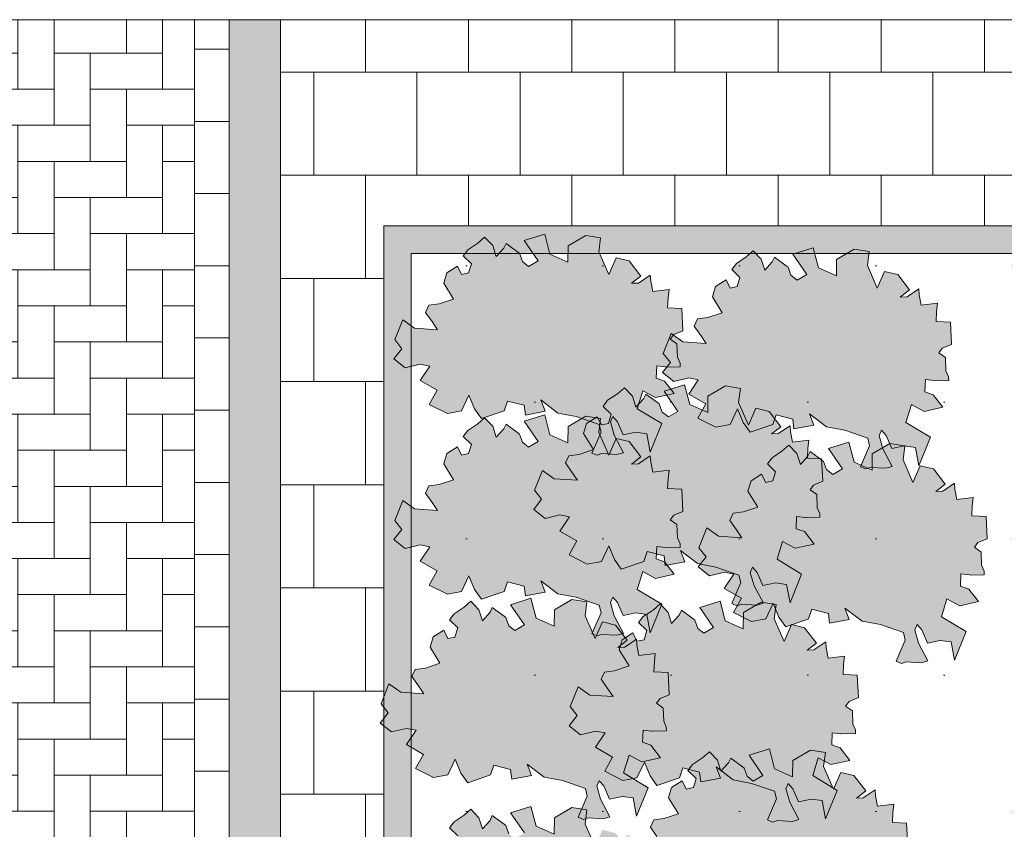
# Model space of a CAD drawing. Header units: metres. Extents: x 92403 to 95147, y 464428 to 465602.
# Tile 287 of 568: x 92443.31 to 92446.17, y 465222.85 to 465225.21. Entities that reach past the tile are written whole.
import ezdxf

# ---------------------------------------------------------------- set-up
doc = ezdxf.new("R2010")
doc.units = ezdxf.units.M
doc.layers.add('N-RO-GR-GROENSTROOK-A', color=7, linetype='CONTINUOUS', lineweight=0, true_color=0x5de817, transparency=0.7)
doc.layers.add('X-XX-AL-RMB - profiel', color=7, linetype='CONTINUOUS', lineweight=9)
pattern_1 = [(90, (-83.78827, 232.85547), (-0.15, 0.3), [0.3, -0.3]), (180, (-83.78827, 232.85547), (-4e-17, -0.3), [])]

msp = doc.modelspace()

# ---------------------------------------------------------------- hatches: boundary and pattern name
at = {"layer": 'N-RO-GR-GROENSTROOK-A', "transparency": 33554508}
h = msp.add_hatch(color=256, dxfattribs=at)
h.dxf.hatch_style = 1
h.paths.add_polyline_path([(92444.871668, 465224.0641), (92444.924848, 465224.053965), (92444.991726, 465224.030959), (92444.997102, 465224.008964), (92444.970759, 465223.947851), (92444.986037, 465223.941265), (92444.999797, 465223.945991), (92445.043355, 465223.943201), (92445.06277, 465223.948686), (92445.035764, 465223.999759), (92445.024793, 465224.038591), (92445.031379, 465224.053869), (92445.044969, 465224.03842), (92445.061594, 465224.000347), (92445.097978, 465224.008109), (92445.130223, 465224.003801), (92445.140263, 465223.95045), (92445.174065, 465224.033509), (92445.10253, 465224.076573), (92445.118486, 465224.12841), (92445.155632, 465224.108865), (92445.21023, 465224.120768), (92445.182103, 465224.157037), (92445.157757, 465224.165652), (92445.159247, 465224.201204), (92445.184733, 465224.198244), (92445.186798, 465224.198004), (92445.227028, 465224.198887), (92445.226794, 465224.209528), (92445.219086, 465224.226585), (92445.217835, 465224.265002), (92445.198393, 465224.27891), (92445.208585, 465224.292493), (92445.23532, 465224.303681), (92445.232061, 465224.36863), (92445.190782, 465224.37036), (92445.191993, 465224.399246), (92445.194834, 465224.423612), (92445.147256, 465224.41775), (92445.14149, 465224.447714), (92445.140407, 465224.465305), (92445.106152, 465224.442255), (92445.086091, 465224.441394), (92445.113227, 465224.462123), (92445.079197, 465224.506496), (92445.040843, 465224.515959), (92445.019545, 465224.466965), (92444.990843, 465224.532981), (92444.995938, 465224.573881), (92444.952542, 465224.580937), (92444.901344, 465224.550742), (92444.900919, 465224.503361), (92444.84858, 465224.526635), (92444.833309, 465224.584232), (92444.774014, 465224.565636), (92444.814468, 465224.506984), (92444.78648, 465224.490743), (92444.768595, 465224.504586), (92444.759981, 465224.528646), (92444.754931, 465224.532262), (92444.720875, 465224.557388), (92444.714318, 465224.543653), (92444.692227, 465224.519177), (92444.682124, 465224.551156), (92444.658706, 465224.575706), (92444.638728, 465224.558212), (92444.609846, 465224.539259), (92444.596618, 465224.521482), (92444.620361, 465224.49849), (92444.612218, 465224.471728), (92444.591749, 465224.467348), (92444.579754, 465224.491419), (92444.549022, 465224.471757), (92444.539985, 465224.442283), (92444.568713, 465224.395513), (92444.526777, 465224.381558), (92444.496962, 465224.37757), (92444.487254, 465224.356897), (92444.506408, 465224.329907), (92444.52207, 465224.306468), (92444.454642, 465224.310996), (92444.420548, 465224.335207), (92444.397325, 465224.277521), (92444.418069, 465224.251251), (92444.39498, 465224.221579), (92444.42796, 465224.195581), (92444.471311, 465224.206073), (92444.499168, 465224.200584), (92444.47115, 465224.158812), (92444.520674, 465224.130418), (92444.497887, 465224.089343), (92444.550343, 465224.06266), (92444.591761, 465224.070482), (92444.613177, 465224.116067), (92444.629701, 465224.075963), (92444.64959, 465224.047895), (92444.715556, 465224.070532), (92444.725334, 465224.099059), (92444.773962, 465224.086546), (92444.777203, 465224.05839), (92444.834606, 465224.069078), (92444.821946, 465224.10208), (92444.871681, 465224.064116)])
h = msp.add_hatch(color=256, dxfattribs=at)
h.dxf.hatch_style = 1
h.paths.add_polyline_path([(92445.652447, 465224.02429), (92445.705627, 465224.014154), (92445.772504, 465223.991149), (92445.777881, 465223.969154), (92445.751537, 465223.908041), (92445.766815, 465223.901454), (92445.780575, 465223.90618), (92445.824133, 465223.90339), (92445.843549, 465223.908875), (92445.816542, 465223.959948), (92445.805572, 465223.99878), (92445.812158, 465224.014058), (92445.825747, 465223.998609), (92445.842373, 465223.960537), (92445.878756, 465223.968299), (92445.911002, 465223.963991), (92445.921041, 465223.910639), (92445.954843, 465223.993699), (92445.883309, 465224.036763), (92445.899265, 465224.088599), (92445.93641, 465224.069054), (92445.991009, 465224.080958), (92445.962881, 465224.117227), (92445.938535, 465224.125842), (92445.940025, 465224.161394), (92445.965512, 465224.158433), (92445.967577, 465224.158193), (92446.007806, 465224.159077), (92446.007572, 465224.169717), (92445.999864, 465224.186775), (92445.998614, 465224.225192), (92445.979171, 465224.2391), (92445.989363, 465224.252683), (92446.016099, 465224.26387), (92446.012839, 465224.32882), (92445.971561, 465224.33055), (92445.972771, 465224.359436), (92445.975613, 465224.383802), (92445.928035, 465224.377939), (92445.922269, 465224.407903), (92445.921185, 465224.425494), (92445.886931, 465224.402445), (92445.866869, 465224.401583), (92445.894005, 465224.422312), (92445.859975, 465224.466685), (92445.821621, 465224.476149), (92445.800323, 465224.427155), (92445.771622, 465224.493171), (92445.776716, 465224.534071), (92445.733321, 465224.541127), (92445.682122, 465224.510932), (92445.681697, 465224.463551), (92445.629358, 465224.486825), (92445.614087, 465224.544422), (92445.554793, 465224.525826), (92445.595246, 465224.467174), (92445.567258, 465224.450932), (92445.549374, 465224.464775), (92445.540759, 465224.488836), (92445.53571, 465224.492451), (92445.501653, 465224.517578), (92445.495096, 465224.503843), (92445.473005, 465224.479367), (92445.462902, 465224.511346), (92445.439484, 465224.535896), (92445.419506, 465224.518402), (92445.390625, 465224.499448), (92445.377396, 465224.481672), (92445.401139, 465224.458679), (92445.392996, 465224.431917), (92445.372527, 465224.427537), (92445.360532, 465224.451608), (92445.329801, 465224.431947), (92445.320763, 465224.402472), (92445.349491, 465224.355703), (92445.307556, 465224.341748), (92445.277741, 465224.33776), (92445.268032, 465224.317086), (92445.287186, 465224.290096), (92445.302848, 465224.266657), (92445.23542, 465224.271185), (92445.201326, 465224.295397), (92445.178103, 465224.237711), (92445.198848, 465224.21144), (92445.175759, 465224.181769), (92445.208738, 465224.155771), (92445.252089, 465224.166262), (92445.279946, 465224.160774), (92445.251929, 465224.119001), (92445.301452, 465224.090608), (92445.278665, 465224.049532), (92445.331121, 465224.022849), (92445.37254, 465224.030672), (92445.393955, 465224.076256), (92445.410479, 465224.036152), (92445.430369, 465224.008084), (92445.496334, 465224.030721), (92445.506112, 465224.059248), (92445.55474, 465224.046735), (92445.557982, 465224.018579), (92445.615385, 465224.029267), (92445.602724, 465224.06227), (92445.652459, 465224.024306)])
h = msp.add_hatch(color=256, dxfattribs=at)
h.dxf.hatch_style = 1
h.paths.add_polyline_path([(92445.277993, 465223.626174), (92445.331173, 465223.616038), (92445.39805, 465223.593033), (92445.403427, 465223.571038), (92445.377083, 465223.509924), (92445.392361, 465223.503338), (92445.406121, 465223.508064), (92445.449679, 465223.505274), (92445.469095, 465223.510759), (92445.442088, 465223.561832), (92445.431118, 465223.600664), (92445.437703, 465223.615942), (92445.451293, 465223.600493), (92445.467918, 465223.56242), (92445.504302, 465223.570183), (92445.536548, 465223.565874), (92445.546587, 465223.512523), (92445.580389, 465223.595583), (92445.508855, 465223.638647), (92445.524811, 465223.690483), (92445.561956, 465223.670938), (92445.616554, 465223.682841), (92445.588427, 465223.719111), (92445.564081, 465223.727725), (92445.565571, 465223.763277), (92445.591058, 465223.760317), (92445.593123, 465223.760077), (92445.633352, 465223.760961), (92445.633118, 465223.771601), (92445.62541, 465223.788659), (92445.624159, 465223.827075), (92445.604717, 465223.840984), (92445.614909, 465223.854567), (92445.641645, 465223.865754), (92445.638385, 465223.930704), (92445.597106, 465223.932434), (92445.598317, 465223.96132), (92445.601159, 465223.985686), (92445.553581, 465223.979823), (92445.547814, 465224.009787), (92445.546731, 465224.027378), (92445.512476, 465224.004329), (92445.492415, 465224.003467), (92445.519551, 465224.024196), (92445.485521, 465224.068569), (92445.447167, 465224.078033), (92445.425869, 465224.029039), (92445.397167, 465224.095055), (92445.402262, 465224.135955), (92445.358867, 465224.143011), (92445.307668, 465224.112815), (92445.307243, 465224.065435), (92445.254904, 465224.088709), (92445.239633, 465224.146305), (92445.180339, 465224.12771), (92445.220792, 465224.069058), (92445.192804, 465224.052816), (92445.174919, 465224.066659), (92445.166305, 465224.090719), (92445.161255, 465224.094335), (92445.127199, 465224.119462), (92445.120642, 465224.105727), (92445.098551, 465224.081251), (92445.088448, 465224.11323), (92445.06503, 465224.137779), (92445.045052, 465224.120286), (92445.01617, 465224.101332), (92445.002942, 465224.083555), (92445.026685, 465224.060563), (92445.018542, 465224.033801), (92444.998073, 465224.029421), (92444.986078, 465224.053492), (92444.955346, 465224.033831), (92444.946309, 465224.004356), (92444.975037, 465223.957587), (92444.933102, 465223.943632), (92444.903287, 465223.939644), (92444.893578, 465223.91897), (92444.912732, 465223.89198), (92444.928394, 465223.868541), (92444.860966, 465223.873069), (92444.826872, 465223.897281), (92444.803649, 465223.839595), (92444.824394, 465223.813324), (92444.801304, 465223.783653), (92444.834284, 465223.757655), (92444.877635, 465223.768146), (92444.905492, 465223.762658), (92444.877475, 465223.720885), (92444.926998, 465223.692492), (92444.904211, 465223.651416), (92444.956667, 465223.624733), (92444.998086, 465223.632556), (92445.019501, 465223.67814), (92445.036025, 465223.638036), (92445.055914, 465223.609968), (92445.12188, 465223.632605), (92445.131658, 465223.661132), (92445.180286, 465223.648619), (92445.183528, 465223.620463), (92445.24093, 465223.631151), (92445.22827, 465223.664154), (92445.278005, 465223.62619)])
h = msp.add_hatch(color=256, dxfattribs=at)
h.dxf.hatch_style = 1
h.paths.add_polyline_path([(92444.871668, 465223.538588), (92444.924848, 465223.528452), (92444.991726, 465223.505447), (92444.997102, 465223.483452), (92444.970759, 465223.422339), (92444.986037, 465223.415752), (92444.999797, 465223.420478), (92445.043355, 465223.417688), (92445.06277, 465223.423173), (92445.035764, 465223.474246), (92445.024793, 465223.513078), (92445.031379, 465223.528356), (92445.044969, 465223.512907), (92445.061594, 465223.474835), (92445.097978, 465223.482597), (92445.130223, 465223.478289), (92445.140263, 465223.424937), (92445.174065, 465223.507997), (92445.10253, 465223.551061), (92445.118486, 465223.602897), (92445.155632, 465223.583352), (92445.21023, 465223.595256), (92445.182103, 465223.631525), (92445.157757, 465223.640139), (92445.159247, 465223.675691), (92445.184733, 465223.672731), (92445.186798, 465223.672491), (92445.227028, 465223.673375), (92445.226794, 465223.684015), (92445.219086, 465223.701073), (92445.217835, 465223.739489), (92445.198393, 465223.753398), (92445.208585, 465223.766981), (92445.23532, 465223.778168), (92445.232061, 465223.843118), (92445.190782, 465223.844848), (92445.191993, 465223.873734), (92445.194834, 465223.8981), (92445.147256, 465223.892237), (92445.14149, 465223.922201), (92445.140407, 465223.939792), (92445.106152, 465223.916743), (92445.086091, 465223.915881), (92445.113227, 465223.93661), (92445.079197, 465223.980983), (92445.040843, 465223.990447), (92445.019545, 465223.941453), (92444.990843, 465224.007469), (92444.995938, 465224.048369), (92444.952542, 465224.055425), (92444.901344, 465224.025229), (92444.900919, 465223.977849), (92444.84858, 465224.001123), (92444.833309, 465224.05872), (92444.774014, 465224.040124), (92444.814468, 465223.981472), (92444.78648, 465223.96523), (92444.768595, 465223.979073), (92444.759981, 465224.003133), (92444.754931, 465224.006749), (92444.720875, 465224.031876), (92444.714318, 465224.018141), (92444.692227, 465223.993665), (92444.682124, 465224.025644), (92444.658706, 465224.050194), (92444.638728, 465224.0327), (92444.609846, 465224.013746), (92444.596618, 465223.99597), (92444.620361, 465223.972977), (92444.612218, 465223.946215), (92444.591749, 465223.941835), (92444.579754, 465223.965906), (92444.549022, 465223.946245), (92444.539985, 465223.91677), (92444.568713, 465223.870001), (92444.526777, 465223.856046), (92444.496962, 465223.852058), (92444.487254, 465223.831384), (92444.506408, 465223.804394), (92444.52207, 465223.780955), (92444.454642, 465223.785483), (92444.420548, 465223.809695), (92444.397325, 465223.752009), (92444.418069, 465223.725738), (92444.39498, 465223.696067), (92444.42796, 465223.670069), (92444.471311, 465223.68056), (92444.499168, 465223.675072), (92444.47115, 465223.633299), (92444.520674, 465223.604906), (92444.497887, 465223.56383), (92444.550343, 465223.537147), (92444.591761, 465223.54497), (92444.613177, 465223.590554), (92444.629701, 465223.55045), (92444.64959, 465223.522382), (92444.715556, 465223.545019), (92444.725334, 465223.573546), (92444.773962, 465223.561033), (92444.777203, 465223.532877), (92444.834606, 465223.543565), (92444.821946, 465223.576568), (92444.871681, 465223.538604)])
h = msp.add_hatch(color=256, dxfattribs=at)
h.dxf.hatch_style = 1
h.paths.add_polyline_path([(92445.756018, 465223.458964), (92445.809198, 465223.448829), (92445.876075, 465223.425823), (92445.881452, 465223.403828), (92445.855108, 465223.342715), (92445.870387, 465223.336129), (92445.884147, 465223.340855), (92445.927704, 465223.338064), (92445.94712, 465223.343549), (92445.920113, 465223.394623), (92445.909143, 465223.433454), (92445.915729, 465223.448733), (92445.929318, 465223.433283), (92445.945944, 465223.395211), (92445.982327, 465223.402973), (92446.014573, 465223.398665), (92446.024613, 465223.345314), (92446.058415, 465223.428373), (92445.98688, 465223.471437), (92446.002836, 465223.523274), (92446.039981, 465223.503729), (92446.09458, 465223.515632), (92446.066452, 465223.551901), (92446.042107, 465223.560516), (92446.043597, 465223.596068), (92446.069083, 465223.593107), (92446.071148, 465223.592867), (92446.111377, 465223.593751), (92446.111144, 465223.604392), (92446.103436, 465223.621449), (92446.102185, 465223.659866), (92446.082743, 465223.673774), (92446.092934, 465223.687357), (92446.11967, 465223.698544), (92446.11641, 465223.763494), (92446.075132, 465223.765224), (92446.076343, 465223.79411), (92446.079184, 465223.818476), (92446.031606, 465223.812614), (92446.02584, 465223.842578), (92446.024757, 465223.860168), (92445.990502, 465223.837119), (92445.970441, 465223.836257), (92445.997576, 465223.856986), (92445.963546, 465223.901359), (92445.925193, 465223.910823), (92445.903895, 465223.861829), (92445.875193, 465223.927845), (92445.880288, 465223.968745), (92445.836892, 465223.975801), (92445.785694, 465223.945606), (92445.785268, 465223.898225), (92445.73293, 465223.921499), (92445.717659, 465223.979096), (92445.658364, 465223.9605), (92445.698817, 465223.901848), (92445.67083, 465223.885606), (92445.652945, 465223.899449), (92445.644331, 465223.92351), (92445.639281, 465223.927126), (92445.605225, 465223.952252), (92445.598667, 465223.938517), (92445.576576, 465223.914041), (92445.566473, 465223.94602), (92445.543056, 465223.97057), (92445.523078, 465223.953076), (92445.494196, 465223.934122), (92445.480968, 465223.916346), (92445.504711, 465223.893354), (92445.496567, 465223.866591), (92445.476098, 465223.862212), (92445.464104, 465223.886283), (92445.433372, 465223.866621), (92445.424335, 465223.837146), (92445.453063, 465223.790377), (92445.411127, 465223.776422), (92445.381312, 465223.772434), (92445.371603, 465223.75176), (92445.390758, 465223.724771), (92445.40642, 465223.701331), (92445.338992, 465223.705859), (92445.304897, 465223.730071), (92445.281674, 465223.672385), (92445.302419, 465223.646114), (92445.27933, 465223.616443), (92445.312309, 465223.590445), (92445.35566, 465223.600936), (92445.383518, 465223.595448), (92445.3555, 465223.553675), (92445.405024, 465223.525282), (92445.382237, 465223.484207), (92445.434692, 465223.457523), (92445.476111, 465223.465346), (92445.497527, 465223.51093), (92445.514051, 465223.470826), (92445.53394, 465223.442758), (92445.599906, 465223.465395), (92445.609683, 465223.493922), (92445.658312, 465223.48141), (92445.661553, 465223.453254), (92445.718956, 465223.463941), (92445.706295, 465223.496944), (92445.75603, 465223.45898)])
h = msp.add_hatch(color=256, dxfattribs=at)
h.dxf.hatch_style = 1
h.paths.add_polyline_path([(92444.831831, 465223.00511), (92444.885011, 465222.994975), (92444.951888, 465222.971969), (92444.957265, 465222.949974), (92444.930921, 465222.888861), (92444.946199, 465222.882275), (92444.959959, 465222.887001), (92445.003517, 465222.884211), (92445.022933, 465222.889696), (92444.995926, 465222.940769), (92444.984956, 465222.979601), (92444.991542, 465222.994879), (92445.005131, 465222.97943), (92445.021757, 465222.941357), (92445.05814, 465222.949119), (92445.090386, 465222.944811), (92445.100425, 465222.89146), (92445.134227, 465222.974519), (92445.062693, 465223.017583), (92445.078649, 465223.06942), (92445.115794, 465223.049875), (92445.170393, 465223.061778), (92445.142265, 465223.098047), (92445.117919, 465223.106662), (92445.119409, 465223.142214), (92445.144896, 465223.139254), (92445.146961, 465223.139014), (92445.18719, 465223.139897), (92445.186956, 465223.150538), (92445.179248, 465223.167595), (92445.177998, 465223.206012), (92445.158555, 465223.21992), (92445.168747, 465223.233503), (92445.195483, 465223.244691), (92445.192223, 465223.30964), (92445.150945, 465223.31137), (92445.152155, 465223.340256), (92445.154997, 465223.364622), (92445.107419, 465223.35876), (92445.101653, 465223.388724), (92445.100569, 465223.406315), (92445.066315, 465223.383265), (92445.046253, 465223.382404), (92445.073389, 465223.403133), (92445.039359, 465223.447506), (92445.001006, 465223.456969), (92444.979707, 465223.407975), (92444.951006, 465223.473991), (92444.956101, 465223.514891), (92444.912705, 465223.521947), (92444.861506, 465223.491752), (92444.861081, 465223.444371), (92444.808742, 465223.467645), (92444.793472, 465223.525242), (92444.734177, 465223.506646), (92444.77463, 465223.447994), (92444.746642, 465223.431753), (92444.728758, 465223.445596), (92444.720143, 465223.469656), (92444.715094, 465223.473272), (92444.681037, 465223.498398), (92444.67448, 465223.484663), (92444.652389, 465223.460187), (92444.642286, 465223.492166), (92444.618869, 465223.516716), (92444.59889, 465223.499222), (92444.570009, 465223.480269), (92444.55678, 465223.462492), (92444.580523, 465223.4395), (92444.57238, 465223.412738), (92444.551911, 465223.408358), (92444.539917, 465223.432429), (92444.509185, 465223.412767), (92444.500147, 465223.383293), (92444.528875, 465223.336523), (92444.48694, 465223.322568), (92444.457125, 465223.31858), (92444.447416, 465223.297907), (92444.46657, 465223.270917), (92444.482233, 465223.247478), (92444.414805, 465223.252006), (92444.38071, 465223.276217), (92444.357487, 465223.218531), (92444.378232, 465223.192261), (92444.355143, 465223.162589), (92444.388122, 465223.136591), (92444.431473, 465223.147083), (92444.45933, 465223.141594), (92444.431313, 465223.099822), (92444.480836, 465223.071428), (92444.458049, 465223.030353), (92444.510505, 465223.00367), (92444.551924, 465223.011492), (92444.573339, 465223.057077), (92444.589863, 465223.016973), (92444.609753, 465222.988905), (92444.675718, 465223.011542), (92444.685496, 465223.040069), (92444.734125, 465223.027556), (92444.737366, 465222.9994), (92444.794769, 465223.010088), (92444.782108, 465223.04309), (92444.831843, 465223.005126)])
h = msp.add_hatch(color=256, dxfattribs=at)
h.dxf.hatch_style = 1
h.paths.add_polyline_path([(92445.381564, 465222.997148), (92445.434744, 465222.987013), (92445.501621, 465222.964007), (92445.506998, 465222.942012), (92445.480654, 465222.880899), (92445.495932, 465222.874313), (92445.509693, 465222.879039), (92445.55325, 465222.876249), (92445.572666, 465222.881733), (92445.545659, 465222.932807), (92445.534689, 465222.971639), (92445.541275, 465222.986917), (92445.554864, 465222.971468), (92445.57149, 465222.933395), (92445.607873, 465222.941157), (92445.640119, 465222.936849), (92445.650158, 465222.883498), (92445.683961, 465222.966557), (92445.612426, 465223.009621), (92445.628382, 465223.061458), (92445.665527, 465223.041913), (92445.720126, 465223.053816), (92445.691998, 465223.090085), (92445.667653, 465223.0987), (92445.669142, 465223.134252), (92445.694629, 465223.131291), (92445.696694, 465223.131052), (92445.736923, 465223.131935), (92445.73669, 465223.142576), (92445.728982, 465223.159633), (92445.727731, 465223.19805), (92445.708288, 465223.211958), (92445.71848, 465223.225541), (92445.745216, 465223.236729), (92445.741956, 465223.301678), (92445.700678, 465223.303408), (92445.701888, 465223.332294), (92445.70473, 465223.35666), (92445.657152, 465223.350798), (92445.651386, 465223.380762), (92445.650302, 465223.398353), (92445.616048, 465223.375303), (92445.595986, 465223.374442), (92445.623122, 465223.395171), (92445.589092, 465223.439544), (92445.550739, 465223.449007), (92445.52944, 465223.400013), (92445.500739, 465223.466029), (92445.505834, 465223.506929), (92445.462438, 465223.513985), (92445.411239, 465223.48379), (92445.410814, 465223.436409), (92445.358476, 465223.459683), (92445.343205, 465223.51728), (92445.28391, 465223.498684), (92445.324363, 465223.440032), (92445.296375, 465223.423791), (92445.278491, 465223.437634), (92445.269877, 465223.461694), (92445.264827, 465223.46531), (92445.230771, 465223.490436), (92445.224213, 465223.476701), (92445.202122, 465223.452225), (92445.192019, 465223.484204), (92445.168602, 465223.508754), (92445.148623, 465223.49126), (92445.119742, 465223.472307), (92445.106514, 465223.45453), (92445.130257, 465223.431538), (92445.122113, 465223.404775), (92445.101644, 465223.400396), (92445.08965, 465223.424467), (92445.058918, 465223.404805), (92445.049881, 465223.375331), (92445.078609, 465223.328561), (92445.036673, 465223.314606), (92445.006858, 465223.310618), (92444.997149, 465223.289945), (92445.016304, 465223.262955), (92445.031966, 465223.239516), (92444.964538, 465223.244044), (92444.930443, 465223.268255), (92444.90722, 465223.210569), (92444.927965, 465223.184299), (92444.904876, 465223.154627), (92444.937855, 465223.128629), (92444.981206, 465223.139121), (92445.009063, 465223.133632), (92444.981046, 465223.09186), (92445.030569, 465223.063466), (92445.007783, 465223.022391), (92445.060238, 465222.995708), (92445.101657, 465223.00353), (92445.123072, 465223.049115), (92445.139596, 465223.009011), (92445.159486, 465222.980943), (92445.225451, 465223.00358), (92445.235229, 465223.032107), (92445.283858, 465223.019594), (92445.287099, 465222.991438), (92445.344502, 465223.002126), (92445.331841, 465223.035128), (92445.381576, 465222.997164)])
h = msp.add_hatch(color=256, dxfattribs=at)
h.dxf.hatch_style = 1
h.paths.add_polyline_path([(92445.524973, 465222.567184), (92445.578153, 465222.557048), (92445.64503, 465222.534043), (92445.650407, 465222.512048), (92445.624063, 465222.450934), (92445.639341, 465222.444348), (92445.653102, 465222.449074), (92445.696659, 465222.446284), (92445.716075, 465222.451769), (92445.689068, 465222.502842), (92445.678098, 465222.541674), (92445.684684, 465222.556952), (92445.698273, 465222.541503), (92445.714899, 465222.50343), (92445.751282, 465222.511193), (92445.783528, 465222.506884), (92445.793567, 465222.453533), (92445.827369, 465222.536593), (92445.755835, 465222.579657), (92445.771791, 465222.631493), (92445.808936, 465222.611948), (92445.863535, 465222.623851), (92445.835407, 465222.660121), (92445.811062, 465222.668735), (92445.812551, 465222.704287), (92445.838038, 465222.701327), (92445.840103, 465222.701087), (92445.880332, 465222.701971), (92445.880098, 465222.712611), (92445.87239, 465222.729669), (92445.87114, 465222.768085), (92445.851697, 465222.781994), (92445.861889, 465222.795577), (92445.888625, 465222.806764), (92445.885365, 465222.871714), (92445.844087, 465222.873444), (92445.845297, 465222.90233), (92445.848139, 465222.926696), (92445.800561, 465222.920833), (92445.794795, 465222.950797), (92445.793711, 465222.968388), (92445.759457, 465222.945339), (92445.739395, 465222.944477), (92445.766531, 465222.965206), (92445.732501, 465223.009579), (92445.694148, 465223.019043), (92445.672849, 465222.970049), (92445.644148, 465223.036065), (92445.649243, 465223.076965), (92445.605847, 465223.084021), (92445.554648, 465223.053825), (92445.554223, 465223.006445), (92445.501884, 465223.029719), (92445.486614, 465223.087315), (92445.427319, 465223.06872), (92445.467772, 465223.010068), (92445.439784, 465222.993826), (92445.4219, 465223.007669), (92445.413285, 465223.031729), (92445.408236, 465223.035345), (92445.374179, 465223.060472), (92445.367622, 465223.046737), (92445.345531, 465223.022261), (92445.335428, 465223.05424), (92445.312011, 465223.078789), (92445.292032, 465223.061296), (92445.263151, 465223.042342), (92445.249922, 465223.024565), (92445.273665, 465223.001573), (92445.265522, 465222.974811), (92445.245053, 465222.970431), (92445.233059, 465222.994502), (92445.202327, 465222.974841), (92445.193289, 465222.945366), (92445.222017, 465222.898597), (92445.180082, 465222.884642), (92445.150267, 465222.880654), (92445.140558, 465222.85998), (92445.159712, 465222.83299), (92445.175375, 465222.809551), (92445.107947, 465222.814079), (92445.073852, 465222.838291), (92445.050629, 465222.780605), (92445.071374, 465222.754334), (92445.048285, 465222.724663), (92445.081264, 465222.698665), (92445.124615, 465222.709156), (92445.152472, 465222.703668), (92445.124455, 465222.661895), (92445.173978, 465222.633502), (92445.151191, 465222.592426), (92445.203647, 465222.565743), (92445.245066, 465222.573566), (92445.266481, 465222.61915), (92445.283005, 465222.579046), (92445.302895, 465222.550978), (92445.36886, 465222.573615), (92445.378638, 465222.602142), (92445.427267, 465222.589629), (92445.430508, 465222.561473), (92445.487911, 465222.572161), (92445.47525, 465222.605164), (92445.524985, 465222.5672)])
h = msp.add_hatch(color=256, dxfattribs=at)
h.dxf.hatch_style = 1
h.paths.add_polyline_path([(92444.831831, 465222.399974), (92444.885011, 465222.389839), (92444.951888, 465222.366833), (92444.957265, 465222.344838), (92444.930921, 465222.283725), (92444.946199, 465222.277139), (92444.959959, 465222.281865), (92445.003517, 465222.279074), (92445.022933, 465222.284559), (92444.995926, 465222.335633), (92444.984956, 465222.374464), (92444.991542, 465222.389743), (92445.005131, 465222.374294), (92445.021757, 465222.336221), (92445.05814, 465222.343983), (92445.090386, 465222.339675), (92445.100425, 465222.286324), (92445.134227, 465222.369383), (92445.062693, 465222.412447), (92445.078649, 465222.464284), (92445.115794, 465222.444739), (92445.170393, 465222.456642), (92445.142265, 465222.492911), (92445.117919, 465222.501526), (92445.119409, 465222.537078), (92445.144896, 465222.534117), (92445.146961, 465222.533877), (92445.18719, 465222.534761), (92445.186956, 465222.545402), (92445.179248, 465222.562459), (92445.177998, 465222.600876), (92445.158555, 465222.614784), (92445.168747, 465222.628367), (92445.195483, 465222.639554), (92445.192223, 465222.704504), (92445.150945, 465222.706234), (92445.152155, 465222.73512), (92445.154997, 465222.759486), (92445.107419, 465222.753624), (92445.101653, 465222.783588), (92445.100569, 465222.801178), (92445.066315, 465222.778129), (92445.046253, 465222.777267), (92445.073389, 465222.797997), (92445.039359, 465222.842369), (92445.001006, 465222.851833), (92444.979707, 465222.802839), (92444.951006, 465222.868855), (92444.956101, 465222.909755), (92444.912705, 465222.916811), (92444.861506, 465222.886616), (92444.861081, 465222.839235), (92444.808742, 465222.862509), (92444.793472, 465222.920106), (92444.734177, 465222.90151), (92444.77463, 465222.842858), (92444.746642, 465222.826616), (92444.728758, 465222.840459), (92444.720143, 465222.86452), (92444.715094, 465222.868136), (92444.681037, 465222.893262), (92444.67448, 465222.879527), (92444.652389, 465222.855051), (92444.642286, 465222.88703), (92444.618869, 465222.91158), (92444.59889, 465222.894086), (92444.570009, 465222.875132), (92444.55678, 465222.857356), (92444.580523, 465222.834364), (92444.57238, 465222.807601), (92444.551911, 465222.803222), (92444.539917, 465222.827293), (92444.509185, 465222.807631), (92444.500147, 465222.778156), (92444.528875, 465222.731387), (92444.48694, 465222.717432), (92444.457125, 465222.713444), (92444.447416, 465222.69277), (92444.46657, 465222.665781), (92444.482233, 465222.642342), (92444.414805, 465222.646869), (92444.38071, 465222.671081), (92444.357487, 465222.613395), (92444.378232, 465222.587124), (92444.355143, 465222.557453), (92444.388122, 465222.531455), (92444.431473, 465222.541946), (92444.45933, 465222.536458), (92444.431313, 465222.494685), (92444.480836, 465222.466292), (92444.458049, 465222.425217), (92444.510505, 465222.398533), (92444.551924, 465222.406356), (92444.573339, 465222.451941), (92444.589863, 465222.411836), (92444.609753, 465222.383768), (92444.675718, 465222.406405), (92444.685496, 465222.434932), (92444.734125, 465222.42242), (92444.737366, 465222.394264), (92444.794769, 465222.404952), (92444.782108, 465222.437954), (92444.831843, 465222.39999)])
at = {"layer": 'X-XX-AL-RMB - profiel', "ltscale": 0.1, "true_color": 0x794e4e}
h = msp.add_hatch(dxfattribs=at)
h.set_pattern_fill('KF-KEPER', color=27, angle=90)
h.set_pattern_definition([(90, (92571.61201, 464399.9158), (-0.105, 0.105), [0.315, -0.105]), (0, (92571.40201, 464399.9158), (-0.105, 0.105), [0.315, -0.105])])
h.paths.add_polyline_path([(92443.815593, 465225.208142), (92441.915593, 465225.208142), (92441.915593, 465221.342343), (92443.815593, 465221.342343)])
h = msp.add_hatch(dxfattribs=at)
h.set_pattern_fill('KF-HALFSTEENS', color=27)
h.set_pattern_definition([(0, (92443.81559, 465221.34234), (0.105, 0.105), [0.105, -0.105]), (90, (92443.81559, 465221.34234), (-0.105, 6e-18), [])])
h.paths.add_polyline_path([(92443.915593, 465225.208142), (92443.815593, 465225.208142), (92443.815593, 465221.342343), (92443.915593, 465221.342343)])
at = {"layer": 'X-XX-AL-RMB - profiel', "ltscale": 1}
h = msp.add_hatch(color=251, dxfattribs=at)
h.dxf.hatch_style = 1
h.paths.add_polyline_path([(92444.065593, 465225.208142), (92443.915593, 465225.208142), (92443.915593, 465221.342343), (92444.065593, 465221.342343)])
at = {"layer": 'X-XX-AL-RMB - profiel', "true_color": 0x000000}
h = msp.add_hatch(dxfattribs=at)
h.set_pattern_fill('AVH-TEGEL_300X300_HALFST', color=18, angle=90, pattern_type=2)
h.set_pattern_definition(pattern_1)
h.paths.add_polyline_path([(92444.065593, 465221.342343), (92444.065593, 465225.208142), (92444.365593, 465225.208142), (92444.365593, 465221.342343)])
h = msp.add_hatch(dxfattribs=at)
h.set_pattern_fill('AVH-TEGEL_300X300_HALFST', color=18, angle=90, pattern_type=2)
h.set_pattern_definition(pattern_1)
h.paths.add_polyline_path([(92444.365593, 465225.208142), (92448.206427, 465225.208142), (92448.206427, 465224.608142), (92444.365593, 465224.608142)])
at = {"layer": 'X-XX-AL-RMB - profiel', "true_color": 0xb0b0b0}
h = msp.add_hatch(color=253, dxfattribs=at)
h.dxf.hatch_style = 1
h.paths.add_polyline_path([(92444.445593, 465221.342343), (92444.365593, 465221.342343), (92444.365593, 465224.608142), (92448.206427, 465224.608142), (92448.206427, 465224.528142), (92444.445593, 465224.528142)])
at = {"layer": 'X-XX-AL-RMB - profiel', "true_color": 0x1a4a17, "transparency": 33554687}
h = msp.add_hatch(dxfattribs=at)
h.set_pattern_fill('AGR-GRAS_SPORTVELD', color=99, scale=0.5, pattern_type=2)
h.set_pattern_definition([(0, (-2034.26627, 1725.29212), (0.1984375, 0.396875), [0, -0.396875])])
h.paths.add_polyline_path([(92448.126427, 465224.528142), (92444.445593, 465224.528142), (92444.445593, 465221.342343), (92448.126427, 465221.342343)])

# ---------------------------------------------------------------- linework, layer by layer
at = {"layer": 'X-XX-AL-RMB - profiel'}
for points in [[(92452.106427, 465225.208142), (92421.377967, 465225.208142), (92421.377967, 465221.342343), (92452.106427, 465221.342343)], [(92444.065593, 465225.208142), (92443.915593, 465225.208142), (92443.915593, 465221.342343), (92444.065593, 465221.342343)], [(92444.445593, 465221.342343), (92444.365593, 465221.342343), (92444.365593, 465224.608142), (92448.206427, 465224.608142), (92448.206427, 465224.528142), (92444.445593, 465224.528142)]]:
    msp.add_lwpolyline(points, close=True, dxfattribs=at)
at = {"layer": 'X-XX-AL-RMB - profiel', "color": 27, "true_color": 0x794e4e}
msp.add_lwpolyline([(92443.815593, 465221.342343), (92443.815593, 465225.208142)], dxfattribs=at)
at = {"layer": 'X-XX-AL-RMB - profiel', "color": 251}
for points in [[(92444.871668, 465224.0641), (92444.924848, 465224.053965), (92444.991726, 465224.030959), (92444.997102, 465224.008964), (92444.970759, 465223.947851), (92444.986037, 465223.941265), (92444.999797, 465223.945991), (92445.043355, 465223.943201), (92445.06277, 465223.948686), (92445.035764, 465223.999759), (92445.024793, 465224.038591), (92445.031379, 465224.053869), (92445.044969, 465224.03842), (92445.061594, 465224.000347), (92445.097978, 465224.008109), (92445.130223, 465224.003801), (92445.140263, 465223.95045), (92445.174065, 465224.033509), (92445.10253, 465224.076573), (92445.118486, 465224.12841), (92445.155632, 465224.108865), (92445.21023, 465224.120768), (92445.182103, 465224.157037), (92445.157757, 465224.165652), (92445.159247, 465224.201204), (92445.184733, 465224.198244), (92445.186798, 465224.198004), (92445.227028, 465224.198887), (92445.226794, 465224.209528), (92445.219086, 465224.226585), (92445.217835, 465224.265002), (92445.198393, 465224.27891), (92445.208585, 465224.292493), (92445.23532, 465224.303681), (92445.232061, 465224.36863), (92445.190782, 465224.37036), (92445.191993, 465224.399246), (92445.194834, 465224.423612), (92445.147256, 465224.41775), (92445.14149, 465224.447714), (92445.140407, 465224.465305), (92445.106152, 465224.442255), (92445.086091, 465224.441394), (92445.113227, 465224.462123), (92445.079197, 465224.506496), (92445.040843, 465224.515959), (92445.019545, 465224.466965), (92444.990843, 465224.532981), (92444.995938, 465224.573881), (92444.952542, 465224.580937), (92444.901344, 465224.550742), (92444.900919, 465224.503361), (92444.84858, 465224.526635), (92444.833309, 465224.584232), (92444.774014, 465224.565636), (92444.814468, 465224.506984), (92444.78648, 465224.490743), (92444.768595, 465224.504586), (92444.759981, 465224.528646), (92444.754931, 465224.532262), (92444.720875, 465224.557388), (92444.714318, 465224.543653), (92444.692227, 465224.519177), (92444.682124, 465224.551156), (92444.658706, 465224.575706), (92444.638728, 465224.558212), (92444.609846, 465224.539259), (92444.596618, 465224.521482), (92444.620361, 465224.49849), (92444.612218, 465224.471728), (92444.591749, 465224.467348), (92444.579754, 465224.491419), (92444.549022, 465224.471757), (92444.539985, 465224.442283), (92444.568713, 465224.395513), (92444.526777, 465224.381558), (92444.496962, 465224.37757), (92444.487254, 465224.356897), (92444.506408, 465224.329907), (92444.52207, 465224.306468), (92444.454642, 465224.310996), (92444.420548, 465224.335207), (92444.397325, 465224.277521), (92444.418069, 465224.251251), (92444.39498, 465224.221579), (92444.42796, 465224.195581), (92444.471311, 465224.206073), (92444.499168, 465224.200584), (92444.47115, 465224.158812), (92444.520674, 465224.130418), (92444.497887, 465224.089343), (92444.550343, 465224.06266), (92444.591761, 465224.070482), (92444.613177, 465224.116067), (92444.629701, 465224.075963), (92444.64959, 465224.047895), (92444.715556, 465224.070532), (92444.725334, 465224.099059), (92444.773962, 465224.086546), (92444.777203, 465224.05839), (92444.834606, 465224.069078), (92444.821946, 465224.10208), (92444.871681, 465224.064116)], [(92445.652447, 465224.02429), (92445.705627, 465224.014154), (92445.772504, 465223.991149), (92445.777881, 465223.969154), (92445.751537, 465223.908041), (92445.766815, 465223.901454), (92445.780575, 465223.90618), (92445.824133, 465223.90339), (92445.843549, 465223.908875), (92445.816542, 465223.959948), (92445.805572, 465223.99878), (92445.812158, 465224.014058), (92445.825747, 465223.998609), (92445.842373, 465223.960537), (92445.878756, 465223.968299), (92445.911002, 465223.963991), (92445.921041, 465223.910639), (92445.954843, 465223.993699), (92445.883309, 465224.036763), (92445.899265, 465224.088599), (92445.93641, 465224.069054), (92445.991009, 465224.080958), (92445.962881, 465224.117227), (92445.938535, 465224.125842), (92445.940025, 465224.161394), (92445.965512, 465224.158433), (92445.967577, 465224.158193), (92446.007806, 465224.159077), (92446.007572, 465224.169717), (92445.999864, 465224.186775), (92445.998614, 465224.225192), (92445.979171, 465224.2391), (92445.989363, 465224.252683), (92446.016099, 465224.26387), (92446.012839, 465224.32882), (92445.971561, 465224.33055), (92445.972771, 465224.359436), (92445.975613, 465224.383802), (92445.928035, 465224.377939), (92445.922269, 465224.407903), (92445.921185, 465224.425494), (92445.886931, 465224.402445), (92445.866869, 465224.401583), (92445.894005, 465224.422312), (92445.859975, 465224.466685), (92445.821621, 465224.476149), (92445.800323, 465224.427155), (92445.771622, 465224.493171), (92445.776716, 465224.534071), (92445.733321, 465224.541127), (92445.682122, 465224.510932), (92445.681697, 465224.463551), (92445.629358, 465224.486825), (92445.614087, 465224.544422), (92445.554793, 465224.525826), (92445.595246, 465224.467174), (92445.567258, 465224.450932), (92445.549374, 465224.464775), (92445.540759, 465224.488836), (92445.53571, 465224.492451), (92445.501653, 465224.517578), (92445.495096, 465224.503843), (92445.473005, 465224.479367), (92445.462902, 465224.511346), (92445.439484, 465224.535896), (92445.419506, 465224.518402), (92445.390625, 465224.499448), (92445.377396, 465224.481672), (92445.401139, 465224.458679), (92445.392996, 465224.431917), (92445.372527, 465224.427537), (92445.360532, 465224.451608), (92445.329801, 465224.431947), (92445.320763, 465224.402472), (92445.349491, 465224.355703), (92445.307556, 465224.341748), (92445.277741, 465224.33776), (92445.268032, 465224.317086), (92445.287186, 465224.290096), (92445.302848, 465224.266657), (92445.23542, 465224.271185), (92445.201326, 465224.295397), (92445.178103, 465224.237711), (92445.198848, 465224.21144), (92445.175759, 465224.181769), (92445.208738, 465224.155771), (92445.252089, 465224.166262), (92445.279946, 465224.160774), (92445.251929, 465224.119001), (92445.301452, 465224.090608), (92445.278665, 465224.049532), (92445.331121, 465224.022849), (92445.37254, 465224.030672), (92445.393955, 465224.076256), (92445.410479, 465224.036152), (92445.430369, 465224.008084), (92445.496334, 465224.030721), (92445.506112, 465224.059248), (92445.55474, 465224.046735), (92445.557982, 465224.018579), (92445.615385, 465224.029267), (92445.602724, 465224.06227), (92445.652459, 465224.024306)], [(92445.277993, 465223.626174), (92445.331173, 465223.616038), (92445.39805, 465223.593033), (92445.403427, 465223.571038), (92445.377083, 465223.509924), (92445.392361, 465223.503338), (92445.406121, 465223.508064), (92445.449679, 465223.505274), (92445.469095, 465223.510759), (92445.442088, 465223.561832), (92445.431118, 465223.600664), (92445.437703, 465223.615942), (92445.451293, 465223.600493), (92445.467918, 465223.56242), (92445.504302, 465223.570183), (92445.536548, 465223.565874), (92445.546587, 465223.512523), (92445.580389, 465223.595583), (92445.508855, 465223.638647), (92445.524811, 465223.690483), (92445.561956, 465223.670938), (92445.616554, 465223.682841), (92445.588427, 465223.719111), (92445.564081, 465223.727725), (92445.565571, 465223.763277), (92445.591058, 465223.760317), (92445.593123, 465223.760077), (92445.633352, 465223.760961), (92445.633118, 465223.771601), (92445.62541, 465223.788659), (92445.624159, 465223.827075), (92445.604717, 465223.840984), (92445.614909, 465223.854567), (92445.641645, 465223.865754), (92445.638385, 465223.930704), (92445.597106, 465223.932434), (92445.598317, 465223.96132), (92445.601159, 465223.985686), (92445.553581, 465223.979823), (92445.547814, 465224.009787), (92445.546731, 465224.027378), (92445.512476, 465224.004329), (92445.492415, 465224.003467), (92445.519551, 465224.024196), (92445.485521, 465224.068569), (92445.447167, 465224.078033), (92445.425869, 465224.029039), (92445.397167, 465224.095055), (92445.402262, 465224.135955), (92445.358867, 465224.143011), (92445.307668, 465224.112815), (92445.307243, 465224.065435), (92445.254904, 465224.088709), (92445.239633, 465224.146305), (92445.180339, 465224.12771), (92445.220792, 465224.069058), (92445.192804, 465224.052816), (92445.174919, 465224.066659), (92445.166305, 465224.090719), (92445.161255, 465224.094335), (92445.127199, 465224.119462), (92445.120642, 465224.105727), (92445.098551, 465224.081251), (92445.088448, 465224.11323), (92445.06503, 465224.137779), (92445.045052, 465224.120286), (92445.01617, 465224.101332), (92445.002942, 465224.083555), (92445.026685, 465224.060563), (92445.018542, 465224.033801), (92444.998073, 465224.029421), (92444.986078, 465224.053492), (92444.955346, 465224.033831), (92444.946309, 465224.004356), (92444.975037, 465223.957587), (92444.933102, 465223.943632), (92444.903287, 465223.939644), (92444.893578, 465223.91897), (92444.912732, 465223.89198), (92444.928394, 465223.868541), (92444.860966, 465223.873069), (92444.826872, 465223.897281), (92444.803649, 465223.839595), (92444.824394, 465223.813324), (92444.801304, 465223.783653), (92444.834284, 465223.757655), (92444.877635, 465223.768146), (92444.905492, 465223.762658), (92444.877475, 465223.720885), (92444.926998, 465223.692492), (92444.904211, 465223.651416), (92444.956667, 465223.624733), (92444.998086, 465223.632556), (92445.019501, 465223.67814), (92445.036025, 465223.638036), (92445.055914, 465223.609968), (92445.12188, 465223.632605), (92445.131658, 465223.661132), (92445.180286, 465223.648619), (92445.183528, 465223.620463), (92445.24093, 465223.631151), (92445.22827, 465223.664154), (92445.278005, 465223.62619)], [(92444.871668, 465223.538588), (92444.924848, 465223.528452), (92444.991726, 465223.505447), (92444.997102, 465223.483452), (92444.970759, 465223.422339), (92444.986037, 465223.415752), (92444.999797, 465223.420478), (92445.043355, 465223.417688), (92445.06277, 465223.423173), (92445.035764, 465223.474246), (92445.024793, 465223.513078), (92445.031379, 465223.528356), (92445.044969, 465223.512907), (92445.061594, 465223.474835), (92445.097978, 465223.482597), (92445.130223, 465223.478289), (92445.140263, 465223.424937), (92445.174065, 465223.507997), (92445.10253, 465223.551061), (92445.118486, 465223.602897), (92445.155632, 465223.583352), (92445.21023, 465223.595256), (92445.182103, 465223.631525), (92445.157757, 465223.640139), (92445.159247, 465223.675691), (92445.184733, 465223.672731), (92445.186798, 465223.672491), (92445.227028, 465223.673375), (92445.226794, 465223.684015), (92445.219086, 465223.701073), (92445.217835, 465223.739489), (92445.198393, 465223.753398), (92445.208585, 465223.766981), (92445.23532, 465223.778168), (92445.232061, 465223.843118), (92445.190782, 465223.844848), (92445.191993, 465223.873734), (92445.194834, 465223.8981), (92445.147256, 465223.892237), (92445.14149, 465223.922201), (92445.140407, 465223.939792), (92445.106152, 465223.916743), (92445.086091, 465223.915881), (92445.113227, 465223.93661), (92445.079197, 465223.980983), (92445.040843, 465223.990447), (92445.019545, 465223.941453), (92444.990843, 465224.007469), (92444.995938, 465224.048369), (92444.952542, 465224.055425), (92444.901344, 465224.025229), (92444.900919, 465223.977849), (92444.84858, 465224.001123), (92444.833309, 465224.05872), (92444.774014, 465224.040124), (92444.814468, 465223.981472), (92444.78648, 465223.96523), (92444.768595, 465223.979073), (92444.759981, 465224.003133), (92444.754931, 465224.006749), (92444.720875, 465224.031876), (92444.714318, 465224.018141), (92444.692227, 465223.993665), (92444.682124, 465224.025644), (92444.658706, 465224.050194), (92444.638728, 465224.0327), (92444.609846, 465224.013746), (92444.596618, 465223.99597), (92444.620361, 465223.972977), (92444.612218, 465223.946215), (92444.591749, 465223.941835), (92444.579754, 465223.965906), (92444.549022, 465223.946245), (92444.539985, 465223.91677), (92444.568713, 465223.870001), (92444.526777, 465223.856046), (92444.496962, 465223.852058), (92444.487254, 465223.831384), (92444.506408, 465223.804394), (92444.52207, 465223.780955), (92444.454642, 465223.785483), (92444.420548, 465223.809695), (92444.397325, 465223.752009), (92444.418069, 465223.725738), (92444.39498, 465223.696067), (92444.42796, 465223.670069), (92444.471311, 465223.68056), (92444.499168, 465223.675072), (92444.47115, 465223.633299), (92444.520674, 465223.604906), (92444.497887, 465223.56383), (92444.550343, 465223.537147), (92444.591761, 465223.54497), (92444.613177, 465223.590554), (92444.629701, 465223.55045), (92444.64959, 465223.522382), (92444.715556, 465223.545019), (92444.725334, 465223.573546), (92444.773962, 465223.561033), (92444.777203, 465223.532877), (92444.834606, 465223.543565), (92444.821946, 465223.576568), (92444.871681, 465223.538604)], [(92445.756018, 465223.458964), (92445.809198, 465223.448829), (92445.876075, 465223.425823), (92445.881452, 465223.403828), (92445.855108, 465223.342715), (92445.870387, 465223.336129), (92445.884147, 465223.340855), (92445.927704, 465223.338064), (92445.94712, 465223.343549), (92445.920113, 465223.394623), (92445.909143, 465223.433454), (92445.915729, 465223.448733), (92445.929318, 465223.433283), (92445.945944, 465223.395211), (92445.982327, 465223.402973), (92446.014573, 465223.398665), (92446.024613, 465223.345314), (92446.058415, 465223.428373), (92445.98688, 465223.471437), (92446.002836, 465223.523274), (92446.039981, 465223.503729), (92446.09458, 465223.515632), (92446.066452, 465223.551901), (92446.042107, 465223.560516), (92446.043597, 465223.596068), (92446.069083, 465223.593107), (92446.071148, 465223.592867), (92446.111377, 465223.593751), (92446.111144, 465223.604392), (92446.103436, 465223.621449), (92446.102185, 465223.659866), (92446.082743, 465223.673774), (92446.092934, 465223.687357), (92446.11967, 465223.698544), (92446.11641, 465223.763494), (92446.075132, 465223.765224), (92446.076343, 465223.79411), (92446.079184, 465223.818476), (92446.031606, 465223.812614), (92446.02584, 465223.842578), (92446.024757, 465223.860168), (92445.990502, 465223.837119), (92445.970441, 465223.836257), (92445.997576, 465223.856986), (92445.963546, 465223.901359), (92445.925193, 465223.910823), (92445.903895, 465223.861829), (92445.875193, 465223.927845), (92445.880288, 465223.968745), (92445.836892, 465223.975801), (92445.785694, 465223.945606), (92445.785268, 465223.898225), (92445.73293, 465223.921499), (92445.717659, 465223.979096), (92445.658364, 465223.9605), (92445.698817, 465223.901848), (92445.67083, 465223.885606), (92445.652945, 465223.899449), (92445.644331, 465223.92351), (92445.639281, 465223.927126), (92445.605225, 465223.952252), (92445.598667, 465223.938517), (92445.576576, 465223.914041), (92445.566473, 465223.94602), (92445.543056, 465223.97057), (92445.523078, 465223.953076), (92445.494196, 465223.934122), (92445.480968, 465223.916346), (92445.504711, 465223.893354), (92445.496567, 465223.866591), (92445.476098, 465223.862212), (92445.464104, 465223.886283), (92445.433372, 465223.866621), (92445.424335, 465223.837146), (92445.453063, 465223.790377), (92445.411127, 465223.776422), (92445.381312, 465223.772434), (92445.371603, 465223.75176), (92445.390758, 465223.724771), (92445.40642, 465223.701331), (92445.338992, 465223.705859), (92445.304897, 465223.730071), (92445.281674, 465223.672385), (92445.302419, 465223.646114), (92445.27933, 465223.616443), (92445.312309, 465223.590445), (92445.35566, 465223.600936), (92445.383518, 465223.595448), (92445.3555, 465223.553675), (92445.405024, 465223.525282), (92445.382237, 465223.484207), (92445.434692, 465223.457523), (92445.476111, 465223.465346), (92445.497527, 465223.51093), (92445.514051, 465223.470826), (92445.53394, 465223.442758), (92445.599906, 465223.465395), (92445.609683, 465223.493922), (92445.658312, 465223.48141), (92445.661553, 465223.453254), (92445.718956, 465223.463941), (92445.706295, 465223.496944), (92445.75603, 465223.45898)], [(92444.831831, 465223.00511), (92444.885011, 465222.994975), (92444.951888, 465222.971969), (92444.957265, 465222.949974), (92444.930921, 465222.888861), (92444.946199, 465222.882275), (92444.959959, 465222.887001), (92445.003517, 465222.884211), (92445.022933, 465222.889696), (92444.995926, 465222.940769), (92444.984956, 465222.979601), (92444.991542, 465222.994879), (92445.005131, 465222.97943), (92445.021757, 465222.941357), (92445.05814, 465222.949119), (92445.090386, 465222.944811), (92445.100425, 465222.89146), (92445.134227, 465222.974519), (92445.062693, 465223.017583), (92445.078649, 465223.06942), (92445.115794, 465223.049875), (92445.170393, 465223.061778), (92445.142265, 465223.098047), (92445.117919, 465223.106662), (92445.119409, 465223.142214), (92445.144896, 465223.139254), (92445.146961, 465223.139014), (92445.18719, 465223.139897), (92445.186956, 465223.150538), (92445.179248, 465223.167595), (92445.177998, 465223.206012), (92445.158555, 465223.21992), (92445.168747, 465223.233503), (92445.195483, 465223.244691), (92445.192223, 465223.30964), (92445.150945, 465223.31137), (92445.152155, 465223.340256), (92445.154997, 465223.364622), (92445.107419, 465223.35876), (92445.101653, 465223.388724), (92445.100569, 465223.406315), (92445.066315, 465223.383265), (92445.046253, 465223.382404), (92445.073389, 465223.403133), (92445.039359, 465223.447506), (92445.001006, 465223.456969), (92444.979707, 465223.407975), (92444.951006, 465223.473991), (92444.956101, 465223.514891), (92444.912705, 465223.521947), (92444.861506, 465223.491752), (92444.861081, 465223.444371), (92444.808742, 465223.467645), (92444.793472, 465223.525242), (92444.734177, 465223.506646), (92444.77463, 465223.447994), (92444.746642, 465223.431753), (92444.728758, 465223.445596), (92444.720143, 465223.469656), (92444.715094, 465223.473272), (92444.681037, 465223.498398), (92444.67448, 465223.484663), (92444.652389, 465223.460187), (92444.642286, 465223.492166), (92444.618869, 465223.516716), (92444.59889, 465223.499222), (92444.570009, 465223.480269), (92444.55678, 465223.462492), (92444.580523, 465223.4395), (92444.57238, 465223.412738), (92444.551911, 465223.408358), (92444.539917, 465223.432429), (92444.509185, 465223.412767), (92444.500147, 465223.383293), (92444.528875, 465223.336523), (92444.48694, 465223.322568), (92444.457125, 465223.31858), (92444.447416, 465223.297907), (92444.46657, 465223.270917), (92444.482233, 465223.247478), (92444.414805, 465223.252006), (92444.38071, 465223.276217), (92444.357487, 465223.218531), (92444.378232, 465223.192261), (92444.355143, 465223.162589), (92444.388122, 465223.136591), (92444.431473, 465223.147083), (92444.45933, 465223.141594), (92444.431313, 465223.099822), (92444.480836, 465223.071428), (92444.458049, 465223.030353), (92444.510505, 465223.00367), (92444.551924, 465223.011492), (92444.573339, 465223.057077), (92444.589863, 465223.016973), (92444.609753, 465222.988905), (92444.675718, 465223.011542), (92444.685496, 465223.040069), (92444.734125, 465223.027556), (92444.737366, 465222.9994), (92444.794769, 465223.010088), (92444.782108, 465223.04309), (92444.831843, 465223.005126)], [(92445.381564, 465222.997148), (92445.434744, 465222.987013), (92445.501621, 465222.964007), (92445.506998, 465222.942012), (92445.480654, 465222.880899), (92445.495932, 465222.874313), (92445.509693, 465222.879039), (92445.55325, 465222.876249), (92445.572666, 465222.881733), (92445.545659, 465222.932807), (92445.534689, 465222.971639), (92445.541275, 465222.986917), (92445.554864, 465222.971468), (92445.57149, 465222.933395), (92445.607873, 465222.941157), (92445.640119, 465222.936849), (92445.650158, 465222.883498), (92445.683961, 465222.966557), (92445.612426, 465223.009621), (92445.628382, 465223.061458), (92445.665527, 465223.041913), (92445.720126, 465223.053816), (92445.691998, 465223.090085), (92445.667653, 465223.0987), (92445.669142, 465223.134252), (92445.694629, 465223.131291), (92445.696694, 465223.131052), (92445.736923, 465223.131935), (92445.73669, 465223.142576), (92445.728982, 465223.159633), (92445.727731, 465223.19805), (92445.708288, 465223.211958), (92445.71848, 465223.225541), (92445.745216, 465223.236729), (92445.741956, 465223.301678), (92445.700678, 465223.303408), (92445.701888, 465223.332294), (92445.70473, 465223.35666), (92445.657152, 465223.350798), (92445.651386, 465223.380762), (92445.650302, 465223.398353), (92445.616048, 465223.375303), (92445.595986, 465223.374442), (92445.623122, 465223.395171), (92445.589092, 465223.439544), (92445.550739, 465223.449007), (92445.52944, 465223.400013), (92445.500739, 465223.466029), (92445.505834, 465223.506929), (92445.462438, 465223.513985), (92445.411239, 465223.48379), (92445.410814, 465223.436409), (92445.358476, 465223.459683), (92445.343205, 465223.51728), (92445.28391, 465223.498684), (92445.324363, 465223.440032), (92445.296375, 465223.423791), (92445.278491, 465223.437634), (92445.269877, 465223.461694), (92445.264827, 465223.46531), (92445.230771, 465223.490436), (92445.224213, 465223.476701), (92445.202122, 465223.452225), (92445.192019, 465223.484204), (92445.168602, 465223.508754), (92445.148623, 465223.49126), (92445.119742, 465223.472307), (92445.106514, 465223.45453), (92445.130257, 465223.431538), (92445.122113, 465223.404775), (92445.101644, 465223.400396), (92445.08965, 465223.424467), (92445.058918, 465223.404805), (92445.049881, 465223.375331), (92445.078609, 465223.328561), (92445.036673, 465223.314606), (92445.006858, 465223.310618), (92444.997149, 465223.289945), (92445.016304, 465223.262955), (92445.031966, 465223.239516), (92444.964538, 465223.244044), (92444.930443, 465223.268255), (92444.90722, 465223.210569), (92444.927965, 465223.184299), (92444.904876, 465223.154627), (92444.937855, 465223.128629), (92444.981206, 465223.139121), (92445.009063, 465223.133632), (92444.981046, 465223.09186), (92445.030569, 465223.063466), (92445.007783, 465223.022391), (92445.060238, 465222.995708), (92445.101657, 465223.00353), (92445.123072, 465223.049115), (92445.139596, 465223.009011), (92445.159486, 465222.980943), (92445.225451, 465223.00358), (92445.235229, 465223.032107), (92445.283858, 465223.019594), (92445.287099, 465222.991438), (92445.344502, 465223.002126), (92445.331841, 465223.035128), (92445.381576, 465222.997164)]]:
    msp.add_lwpolyline(points, close=True, dxfattribs=at)
for points in [[(92445.888625, 465222.806764), (92445.885365, 465222.871714), (92445.844087, 465222.873444), (92445.845297, 465222.90233), (92445.848139, 465222.926696), (92445.800561, 465222.920833), (92445.794795, 465222.950797), (92445.793711, 465222.968388), (92445.759457, 465222.945339), (92445.739395, 465222.944477), (92445.766531, 465222.965206), (92445.732501, 465223.009579), (92445.694148, 465223.019043), (92445.672849, 465222.970049), (92445.644148, 465223.036065), (92445.649243, 465223.076965), (92445.605847, 465223.084021), (92445.554648, 465223.053825), (92445.554223, 465223.006445), (92445.501884, 465223.029719), (92445.486614, 465223.087315), (92445.427319, 465223.06872), (92445.467772, 465223.010068), (92445.439784, 465222.993826), (92445.4219, 465223.007669), (92445.413285, 465223.031729), (92445.408236, 465223.035345), (92445.374179, 465223.060472), (92445.367622, 465223.046737), (92445.345531, 465223.022261), (92445.335428, 465223.05424), (92445.312011, 465223.078789), (92445.292032, 465223.061296), (92445.263151, 465223.042342), (92445.249922, 465223.024565), (92445.273665, 465223.001573), (92445.265522, 465222.974811), (92445.245053, 465222.970431), (92445.233059, 465222.994502), (92445.202327, 465222.974841), (92445.193289, 465222.945366), (92445.222017, 465222.898597), (92445.180082, 465222.884642), (92445.150267, 465222.880654), (92445.140558, 465222.85998), (92445.159712, 465222.83299)], [(92444.728758, 465222.840459), (92444.720143, 465222.86452), (92444.715094, 465222.868136), (92444.681037, 465222.893262), (92444.67448, 465222.879527), (92444.652389, 465222.855051), (92444.642286, 465222.88703), (92444.618869, 465222.91158), (92444.59889, 465222.894086), (92444.570009, 465222.875132), (92444.55678, 465222.857356), (92444.580523, 465222.834364)], [(92444.979707, 465222.802839), (92444.951006, 465222.868855), (92444.956101, 465222.909755), (92444.912705, 465222.916811), (92444.861506, 465222.886616), (92444.861081, 465222.839235), (92444.808742, 465222.862509), (92444.793472, 465222.920106), (92444.734177, 465222.90151), (92444.77463, 465222.842858)]]:
    msp.add_lwpolyline(points, dxfattribs=at)

doc.saveas('drawing.dxf')
